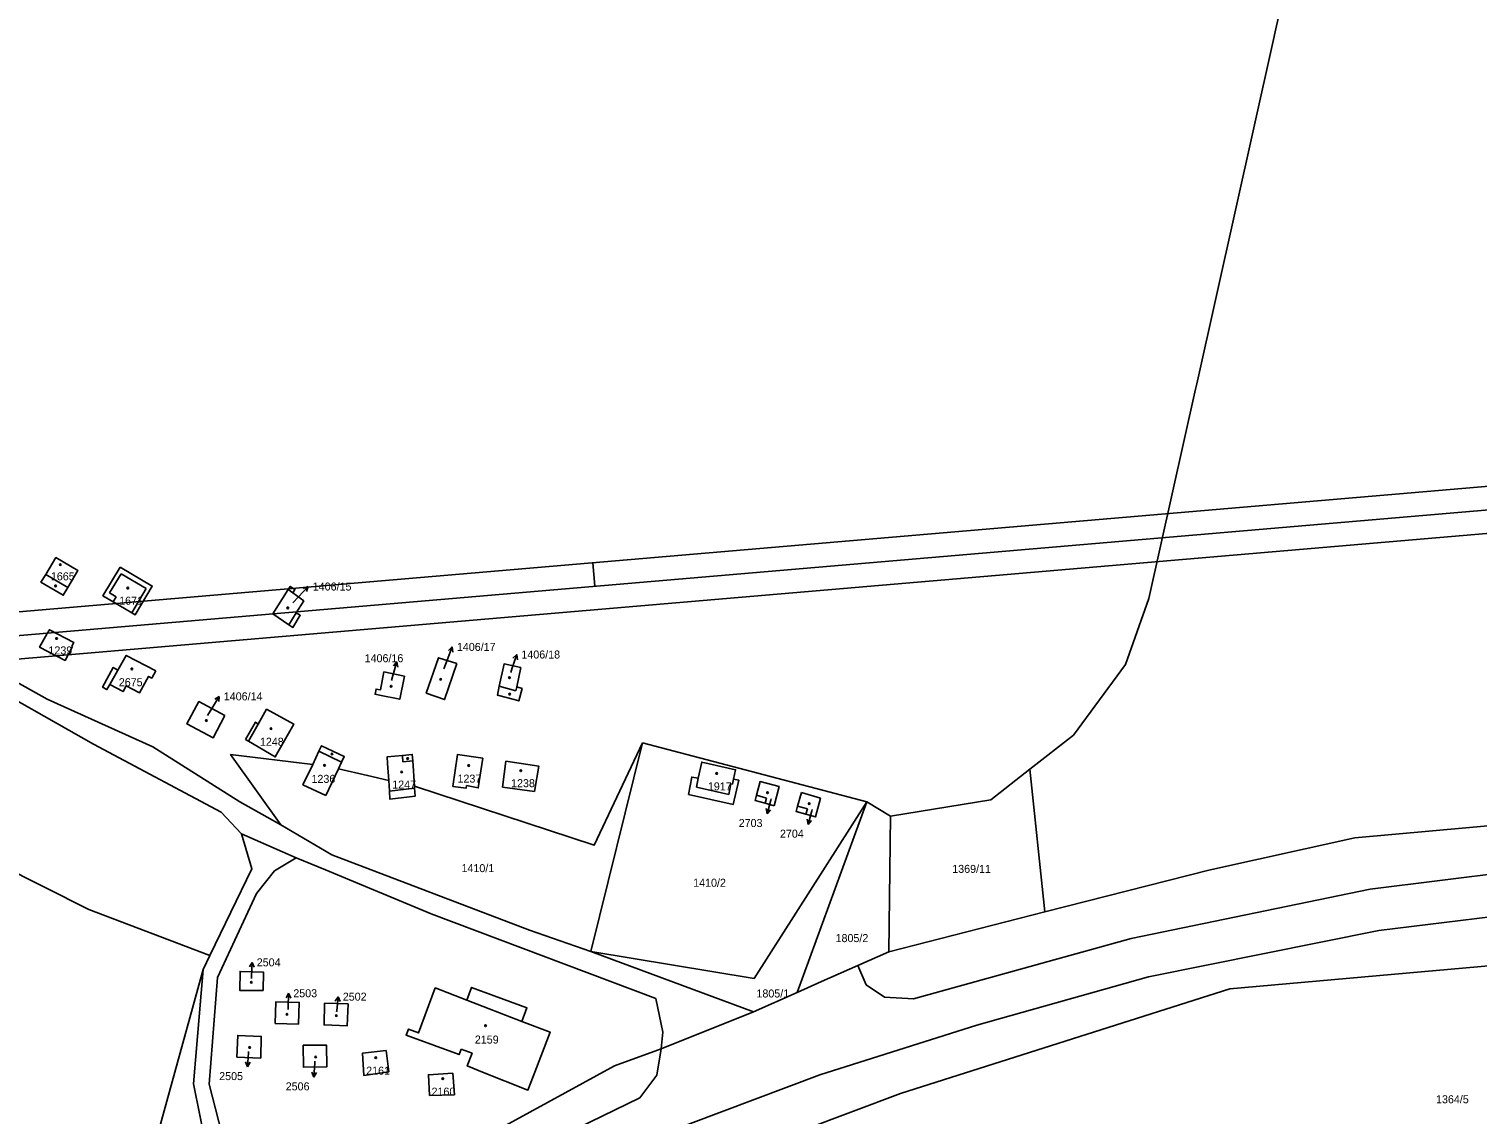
# Model space of a CAD drawing. Extents: x -779330 to -774454, y -1144748 to -1142831.
# Drawn here: x -778318.4 to -778010.9, y -1143656.5 to -1143426 of the extents above; entities that cross this region are included whole.
import ezdxf

# ---------------------------------------------------------------- set-up
doc = ezdxf.new("R2010")
doc.units = 0
for name, color, linetype in [('Hranice parcel', 7, 'Continuous'), ('Parcelní čísla', 7, 'Continuous'), ('Pop  PČ popisy', 7, 'Continuous'), ('Vnitřní kresba', 7, 'Continuous'), ('Vrstva 1', 7, 'Continuous'), ('Značky budov', 7, 'Continuous')]:
    doc.layers.add(name, color=color, linetype=linetype)

msp = doc.modelspace()

# ---------------------------------------------------------------- linework, layer by layer
at = {"layer": 'Hranice parcel'}
for p, q in [((-778188.17, -1143577.7), (-778199.09, -1143621.98)), ((-778140.52, -1143590.24), (-778188.17, -1143577.7)), ((-778256.9, -1143579.48), (-778258.18, -1143582.31)), ((-778258.18, -1143582.31), (-778260.26, -1143586.62)), ((-778255.43, -1143588.87), (-778252.69, -1143583.18)), ((-778252.69, -1143583.18), (-778252.05, -1143581.79)), ((-778105.86, -1143583.27), (-778102.74, -1143613.61)), ((-778260.26, -1143586.62), (-778255.43, -1143588.87)), ((-778273.65, -1143590.2), (-778264.93, -1143595.11)), ((-778155.33, -1143630.71), (-778140.52, -1143590.24)), ((-778140.52, -1143590.24), (-778135.46, -1143593.27)), ((-778264.93, -1143595.11), (-778254.1, -1143601.46)), ((-778135.46, -1143593.27), (-778135.85, -1143622.07)), ((-778135.85, -1143622.07), (-778102.74, -1143613.61)), ((-778164.6, -1143634.82), (-778199.09, -1143621.98)), ((-778155.33, -1143630.71), (-778164.6, -1143634.82)), ((-778184.18, -1143642.68), (-778164.6, -1143634.82)), ((-778184.18, -1143642.68), (-778183.84, -1143639.14))]:
    msp.add_line(p, q, dxfattribs=at)
for points in [[(-778010.14, -1142854.4), (-778003.79, -1142901.82), (-777994.77, -1142946.18), (-777982.82, -1142997.85), (-777976.66, -1143091.13), (-777975.6, -1143103.04), (-777982.49, -1143148.31), (-778004.52, -1143226.78), (-778017.99, -1143279.62), (-778018.96, -1143283.42), (-778041.99, -1143373.81), (-778053.78, -1143426.66), (-778054.13, -1143428.25), (-778070.46, -1143501.45), (-778070.71, -1143502.59), (-778080.62, -1143547.01), (-778085.55, -1143561.06), (-778096.6, -1143576.03), (-778105.86, -1143583.27)], [(-778273.31, -1143597.02), (-778277.63, -1143592.38), (-778304.71, -1143577.98), (-778330.53, -1143563.4), (-778390.82, -1143530.99), (-778402.19, -1143523.83), (-778414.83, -1143512.31), (-778428.85, -1143497.7)], [(-778314.9, -1143541.89), (-778315.92, -1143543.54), (-778311.18, -1143546.34), (-778310.2, -1143544.66), (-778308.09, -1143541.04), (-778312.72, -1143538.33), (-778314.9, -1143541.89)], [(-778299.1, -1143540.34), (-778302.73, -1143546.45), (-778300.58, -1143547.73), (-778296.62, -1143550.08), (-778295.91, -1143550.5), (-778292.28, -1143544.38), (-778299.1, -1143540.34)], [(-778263.4, -1143545.13), (-778266.69, -1143550.25), (-778263.25, -1143552.59), (-778262.4, -1143553.16), (-778260.85, -1143550.58), (-778261.67, -1143550.06), (-778260.1, -1143547.55), (-778262.42, -1143545.85), (-778261.95, -1143545.08), (-778262.96, -1143544.44), (-778263.4, -1143545.13)], [(-778309.19, -1143557.23), (-778309.32, -1143557.16), (-778308.9, -1143556.38), (-778314.12, -1143553.66), (-778314.57, -1143554.45), (-778316.19, -1143557.33), (-778310.79, -1143560.19), (-778309.19, -1143557.23)], [(-778334.13, -1143557.01), (-778329.33, -1143560.21), (-778314.57, -1143568.39), (-778292.12, -1143578.54), (-778273.65, -1143590.2)], [(-778291.52, -1143562.41), (-778297.8, -1143559.11), (-778299.55, -1143562.23), (-778300.55, -1143561.67), (-778302.81, -1143565.83), (-778301.88, -1143566.36), (-778301.28, -1143565.3), (-778298.46, -1143566.8), (-778297.8, -1143565.54), (-778294.95, -1143567.05), (-778293.05, -1143563.57), (-778292.37, -1143563.94), (-778291.52, -1143562.41)], [(-778227.56, -1143560.82), (-778231.47, -1143559.59), (-778234.07, -1143567.13), (-778230.17, -1143568.5), (-778227.56, -1143560.82)], [(-778214.02, -1143561.69), (-778217.56, -1143560.93), (-778218.58, -1143565.66), (-778218.98, -1143567.53), (-778215.39, -1143568.5), (-778214.44, -1143568.76), (-778213.73, -1143566.11), (-778214.84, -1143565.76), (-778214.02, -1143561.69)], [(-778238.72, -1143563.53), (-778243.07, -1143562.6), (-778243.77, -1143566.39), (-778244.72, -1143566.25), (-778244.94, -1143567.35), (-778243.98, -1143567.55), (-778239.69, -1143568.43), (-778238.72, -1143563.53)], [(-778391.52, -1143569.91), (-778305.7, -1143613.08), (-778280.01, -1143622.84)], [(-778276.84, -1143571.88), (-778282.35, -1143568.92), (-778284.89, -1143573.66), (-778279.34, -1143576.63), (-778276.84, -1143571.88)], [(-778272.48, -1143576.96), (-778271.79, -1143577.36), (-778266.14, -1143580.66), (-778262.22, -1143573.7), (-778267.98, -1143570.53), (-778269.77, -1143573.73), (-778270.33, -1143573.29), (-778272.48, -1143576.96)], [(-778236.6, -1143586.91), (-778198.4, -1143599.43), (-778188.17, -1143577.7)], [(-778264.93, -1143595.11), (-778275.63, -1143580.17), (-778258.18, -1143582.31)], [(-778252.05, -1143581.79), (-778251.49, -1143580.61), (-778256.34, -1143578.29), (-778256.9, -1143579.48)], [(-778236.6, -1143586.91), (-778236.95, -1143581.51), (-778237.04, -1143580.13), (-778239.13, -1143580.34), (-778242.38, -1143580.67), (-778242.29, -1143582.08), (-778242.05, -1143585.71)], [(-778225.52, -1143586.73), (-778223.03, -1143587.25), (-778222.08, -1143580.94), (-778227.46, -1143580.17), (-778228.43, -1143586.94), (-778225.62, -1143587.34), (-778225.52, -1143586.73)], [(-778252.69, -1143583.18), (-778246.54, -1143584.61), (-778242.05, -1143585.71)], [(-778217.89, -1143587.11), (-778211.12, -1143587.99), (-778210.2, -1143582.62), (-778217.15, -1143581.6), (-778217.89, -1143587.11)], [(-778168.82, -1143585.38), (-778168.37, -1143583.4), (-778175.56, -1143581.76), (-778176.33, -1143585.19), (-778177.69, -1143584.95), (-778178.37, -1143588.62), (-778168.89, -1143590.77), (-778167.72, -1143585.63), (-778168.82, -1143585.38)], [(-778105.86, -1143583.27), (-778114.17, -1143589.77), (-778135.46, -1143593.27)], [(-778242.05, -1143585.71), (-778241.9, -1143587.92), (-778241.79, -1143589.65), (-778236.46, -1143589.01), (-778236.57, -1143587.32), (-778236.6, -1143586.91)], [(-778160.17, -1143591.03), (-778162.09, -1143590.5), (-778164.23, -1143589.92), (-778163.95, -1143588.83), (-778163.18, -1143585.91), (-778159.13, -1143586.97), (-778160.17, -1143591.03)], [(-778154.36, -1143588.25), (-778150.35, -1143589.44), (-778151.41, -1143593.42), (-778153.46, -1143592.84), (-778155.55, -1143592.25), (-778155.22, -1143591.14), (-778154.36, -1143588.25)], [(-778199.09, -1143621.98), (-778164.47, -1143627.74), (-778140.52, -1143590.24)], [(-778102.74, -1143613.61), (-778067.87, -1143604.7), (-778036.9, -1143597.86), (-777971.64, -1143592.01), (-777964.3, -1143591.17), (-777890.59, -1143590.67), (-777860.75, -1143594.87), (-777857.58, -1143595.32), (-777803.43, -1143602.93), (-777799.69, -1143603.46), (-777791.04, -1143604.67), (-777558.56, -1143655.7), (-777548.1, -1143658.97)], [(-778280.01, -1143622.84), (-778271.09, -1143604.41), (-778273.31, -1143597.02)], [(-778183.84, -1143639.14), (-778185.33, -1143632), (-778233.02, -1143613.98), (-778255.47, -1143604.68), (-778261.68, -1143602.09), (-778273.31, -1143597.02)], [(-778254.1, -1143601.46), (-778212.15, -1143617.44), (-778199.09, -1143621.98)], [(-777790.37, -1143627.42), (-777855.1, -1143618.66), (-777921.25, -1143618.32), (-777922.61, -1143618.31), (-777931.96, -1143618.26), (-778063.42, -1143629.9), (-778133.34, -1143652.18), (-778153.87, -1143659.9)], [(-778280.01, -1143622.84), (-778281.44, -1143625.81), (-778295.76, -1143677.67)], [(-778135.85, -1143622.07), (-778142.39, -1143624.98), (-778150.11, -1143628.4), (-778155.33, -1143630.71)], [(-778268.71, -1143630.32), (-778268.64, -1143626.37), (-778273.62, -1143626.25), (-778273.67, -1143630.26), (-778268.71, -1143630.32)], [(-778222.12, -1143647.61), (-778212.48, -1143651.43), (-778211.37, -1143648.55), (-778207.75, -1143639.17), (-778213.8, -1143636.84), (-778212.7, -1143634), (-778224.44, -1143629.63), (-778225.48, -1143632.35), (-778232.18, -1143629.74), (-778235.69, -1143639.3), (-778237.86, -1143638.48), (-778238.35, -1143639.77), (-778227.1, -1143643.89), (-778226.66, -1143642.73)], [(-778261.23, -1143637.42), (-778261.04, -1143632.82), (-778266.02, -1143632.68), (-778266.15, -1143637.28), (-778261.23, -1143637.42)], [(-778255.69, -1143632.97), (-778255.76, -1143637.61), (-778250.86, -1143637.79), (-778250.69, -1143633.13), (-778255.69, -1143632.97)], [(-778274.29, -1143644.46), (-778269.23, -1143644.64), (-778269.1, -1143640.05), (-778274.12, -1143639.83), (-778274.29, -1143644.46)], [(-778260.24, -1143641.93), (-778260.16, -1143646.56), (-778255.2, -1143646.51), (-778255.24, -1143641.93), (-778260.24, -1143641.93)], [(-778278.76, -1143694.3), (-778273.37, -1143691.09), (-778270.08, -1143689.13), (-778253.97, -1143679.1), (-778194.13, -1143646.31), (-778184.18, -1143642.68)], [(-778242.6, -1143643.01), (-778247.64, -1143643.63), (-778247.31, -1143648.36), (-778242.04, -1143647.59), (-778242.6, -1143643.01)], [(-778226.66, -1143642.73), (-778224.33, -1143643.62), (-778225.38, -1143646.31), (-778222.12, -1143647.61)], [(-778228.42, -1143647.83), (-778233.6, -1143648.2), (-778233.38, -1143652.56), (-778228.09, -1143652.44), (-778228.42, -1143647.83)]]:
    msp.add_lwpolyline(points, dxfattribs=at)
at = {"layer": 'Pop  PČ popisy'}
for p, q in [((-778262.38, -1143547.97), (-778261.21, -1143546.69)), ((-778261.21, -1143546.69), (-778259.16, -1143544.5)), ((-778259.16, -1143544.5), (-778260.21, -1143544.89)), ((-778259.16, -1143544.5), (-778259.48, -1143545.57)), ((-778229.63, -1143560.12), (-778228.56, -1143557.32)), ((-778228.56, -1143557.32), (-778229.38, -1143558.07)), ((-778228.56, -1143557.32), (-778228.45, -1143558.43)), ((-778215.8, -1143561.77), (-778214.87, -1143558.92)), ((-778214.87, -1143558.92), (-778215.66, -1143559.71)), ((-778214.87, -1143558.92), (-778214.71, -1143560.02)), ((-778241.17, -1143563.37), (-778240.29, -1143560.5)), ((-778240.29, -1143560.5), (-778241.06, -1143561.31)), ((-778240.29, -1143560.5), (-778240.11, -1143561.6)), ((-778230.33, -1143561.98), (-778229.63, -1143560.12)), ((-778216.11, -1143562.71), (-778215.8, -1143561.77)), ((-778241.48, -1143564.42), (-778241.17, -1143563.37)), ((-778279.61, -1143570.38), (-778278.06, -1143567.81)), ((-778278.06, -1143567.81), (-778279.01, -1143568.41)), ((-778278.06, -1143567.81), (-778278.15, -1143568.92)), ((-778280.5, -1143571.86), (-778279.61, -1143570.38)), ((-778160.92, -1143589.84), (-778161.7, -1143592.74)), ((-778160.86, -1143589.61), (-778160.92, -1143589.84)), ((-778161.7, -1143592.74), (-778161.92, -1143591.64)), ((-778161.7, -1143592.74), (-778160.95, -1143591.9)), ((-778152.2, -1143592.1), (-778152.98, -1143595)), ((-778152.13, -1143591.84), (-778152.2, -1143592.1)), ((-778152.98, -1143595), (-778153.2, -1143593.9)), ((-778152.98, -1143595), (-778152.23, -1143594.16)), ((-778271.08, -1143624.31), (-778271.61, -1143625.29)), ((-778271.18, -1143627.31), (-778271.08, -1143624.31)), ((-778271.08, -1143624.31), (-778270.61, -1143625.33)), ((-778271.2, -1143627.73), (-778271.18, -1143627.31)), ((-778263.31, -1143630.87), (-778263.84, -1143631.85)), ((-778263.41, -1143633.87), (-778263.31, -1143630.87)), ((-778263.31, -1143630.87), (-778262.84, -1143631.89)), ((-778252.79, -1143631.6), (-778253.39, -1143632.55)), ((-778253.1, -1143634.59), (-778252.79, -1143631.6)), ((-778252.79, -1143631.6), (-778252.39, -1143632.65)), ((-778263.43, -1143634.34), (-778263.41, -1143633.87)), ((-778253.12, -1143634.82), (-778253.1, -1143634.59)), ((-778272.03, -1143646.49), (-778272.46, -1143645.46)), ((-778271.82, -1143643.5), (-778272.03, -1143646.49)), ((-778271.8, -1143643.27), (-778271.82, -1143643.5)), ((-778257.75, -1143645.29), (-778257.77, -1143645.67)), ((-778272.03, -1143646.49), (-778271.46, -1143645.53)), ((-778257.93, -1143648.67), (-778258.38, -1143647.64)), ((-778257.77, -1143645.67), (-778257.93, -1143648.67)), ((-778257.93, -1143648.67), (-778257.38, -1143647.69))]:
    msp.add_line(p, q, dxfattribs=at)
at = {"layer": 'Vnitřní kresba'}
for p, q in [((-778314.9, -1143541.89), (-778310.2, -1143544.66)), ((-778301.33, -1143545.85), (-778298.9, -1143541.77)), ((-778298.9, -1143541.77), (-778293.56, -1143544.93)), ((-778299.95, -1143546.67), (-778301.33, -1143545.85)), ((-778300.58, -1143547.73), (-778299.95, -1143546.67)), ((-778293.56, -1143544.93), (-778296.62, -1143550.08)), ((-778263.4, -1143545.13), (-778262.42, -1143545.85)), ((-778261.67, -1143550.06), (-778263.25, -1143552.59)), ((-778299.55, -1143562.23), (-778301.28, -1143565.3)), ((-778218.58, -1143565.66), (-778215.02, -1143566.65)), ((-778215.02, -1143566.65), (-778214.84, -1143565.76)), ((-778271.79, -1143577.36), (-778269.77, -1143573.73)), ((-778256.9, -1143579.48), (-778252.05, -1143581.79)), ((-778239.13, -1143580.34), (-778239.04, -1143581.73)), ((-778239.04, -1143581.73), (-778236.95, -1143581.51)), ((-778176.33, -1143585.19), (-778176.7, -1143587.12)), ((-778169.82, -1143588.65), (-778169.37, -1143586.39)), ((-778169.37, -1143586.39), (-778169.06, -1143586.45)), ((-778169.06, -1143586.45), (-778168.82, -1143585.38)), ((-778241.9, -1143587.92), (-778236.57, -1143587.32)), ((-778176.7, -1143587.12), (-778169.82, -1143588.65)), ((-778163.95, -1143588.83), (-778161.79, -1143589.43)), ((-778161.79, -1143589.43), (-778162.09, -1143590.5)), ((-778153.14, -1143591.73), (-778155.22, -1143591.14)), ((-778153.46, -1143592.84), (-778153.14, -1143591.73)), ((-778261.68, -1143602.09), (-778266.28, -1143604.87)), ((-777971.02, -1143600.96), (-778033.6, -1143608.73)), ((-778266.28, -1143604.87), (-778270.13, -1143609.7)), ((-778278.4, -1143627.53), (-778270.13, -1143609.7)), ((-778033.6, -1143608.73), (-778084.35, -1143619.27)), ((-777969.91, -1143609.89), (-778031.77, -1143617.54)), ((-778031.77, -1143617.54), (-778080.66, -1143627.39)), ((-778084.35, -1143619.27), (-778130.6, -1143632.07)), ((-778283.47, -1143650.09), (-778281.44, -1143625.81)), ((-778140.68, -1143629.11), (-778142.39, -1143624.98)), ((-778280.17, -1143650.2), (-778278.4, -1143627.53)), ((-778140.68, -1143629.11), (-778136.75, -1143631.7)), ((-778080.66, -1143627.39), (-778117.12, -1143637.64)), ((-778225.48, -1143632.35), (-778213.8, -1143636.84)), ((-778136.75, -1143631.7), (-778130.6, -1143632.07)), ((-778117.12, -1143637.64), (-778150.48, -1143648.2)), ((-778185.12, -1143648.27), (-778184.18, -1143642.68)), ((-778185.12, -1143648.27), (-778188.71, -1143653.12)), ((-778185.13, -1143661.25), (-778150.48, -1143648.2)), ((-778283.47, -1143650.09), (-778280.67, -1143664.05)), ((-778270.08, -1143689.13), (-778280.17, -1143650.2)), ((-778188.71, -1143653.12), (-778241.42, -1143678.62))]:
    msp.add_line(p, q, dxfattribs=at)
at = {"layer": 'Vrstva 1'}
msp.add_line((-778198.28, -1143544.41), (-778198.71, -1143539.43), dxfattribs=at)
for points in [[(-777571, -1143485.76), (-778617.18, -1143575.21), (-778591.88, -1143871.12), (-777545.7, -1143781.67)], [(-777551.11, -1143777.12), (-778587.32, -1143865.71), (-778611.77, -1143579.77), (-777575.56, -1143491.17)], [(-777580.11, -1143496.57), (-778407.09, -1143567.28), (-778383.5, -1143843.27), (-777556.51, -1143772.57)]]:
    msp.add_lwpolyline(points, close=True, dxfattribs=at)
at = {"layer": 'Značky budov'}
for centre in [(-778311.8, -1143539.83), (-778312.8, -1143544.34), (-778297.46, -1143544.82), (-778263.48, -1143549.01), (-778312.59, -1143555.52), (-778296.6, -1143561.97), (-778241.53, -1143565.67), (-778231.03, -1143564.21), (-778216.41, -1143563.84), (-778216.37, -1143567.34), (-778280.78, -1143572.95), (-778267.06, -1143574.67), (-778254.09, -1143580.05), (-778238.01, -1143581.02), (-778255.68, -1143582.47), (-778239.29, -1143583.87), (-778225.08, -1143582.5), (-778214, -1143583.61), (-778172.41, -1143584.19), (-778161.6, -1143588.28), (-778152.75, -1143590.6), (-778271.21, -1143628.54), (-778263.64, -1143635.34), (-778253.17, -1143635.62), (-778221.48, -1143637.76), (-778271.57, -1143642.39), (-778257.56, -1143644.4), (-778244.8, -1143644.55), (-778230.56, -1143649)]:
    msp.add_circle(centre, 0.175, dxfattribs=at)

# ---------------------------------------------------------------- texts
at = {"layer": 'Parcelní čísla'}
for s, p in [('1665', (-778313.79, -1143543.16)), ('1406/15', (-778258.18, -1143545.33)), ('1671', (-778299.29, -1143548.34)), ('1239', (-778314.31, -1143558.9)), ('1406/16', (-778247.16, -1143560.56)), ('1406/17', (-778227.57, -1143558.16)), ('1406/18', (-778213.87, -1143559.77)), ('2675', (-778299.37, -1143565.66)), ('1406/14', (-778277.07, -1143568.66)), ('1248', (-778269.4, -1143578.3)), ('1236', (-778258.45, -1143586.18)), ('1247', (-778241.3, -1143587.4)), ('1237', (-778227.44, -1143586.13)), ('1238', (-778216.06, -1143587.1)), ('1917', (-778174.27, -1143587.78)), ('2703', (-778167.72, -1143595.56)), ('2704', (-778158.96, -1143597.83)), ('1410/1', (-778226.59, -1143605.15)), ('1369/11', (-778122.37, -1143605.3)), ('1410/2', (-778177.39, -1143608.25)), ('1805/2', (-778147.15, -1143620.01)), ('2504', (-778270.07, -1143625.16)), ('2503', (-778262.31, -1143631.72)), ('1805/1', (-778163.95, -1143631.77)), ('2502', (-778251.8, -1143632.45)), ('2159', (-778223.76, -1143641.56)), ('2505', (-778278.05, -1143649.32)), ('2161', (-778246.83, -1143648.17)), ('2506', (-778263.92, -1143651.5)), ('2160', (-778232.95, -1143652.62)), ('1364/5', (-778019.63, -1143654.24))]:
    msp.add_text(s, height=1.7, dxfattribs=at).set_placement(p)

doc.saveas('drawing.dxf')
